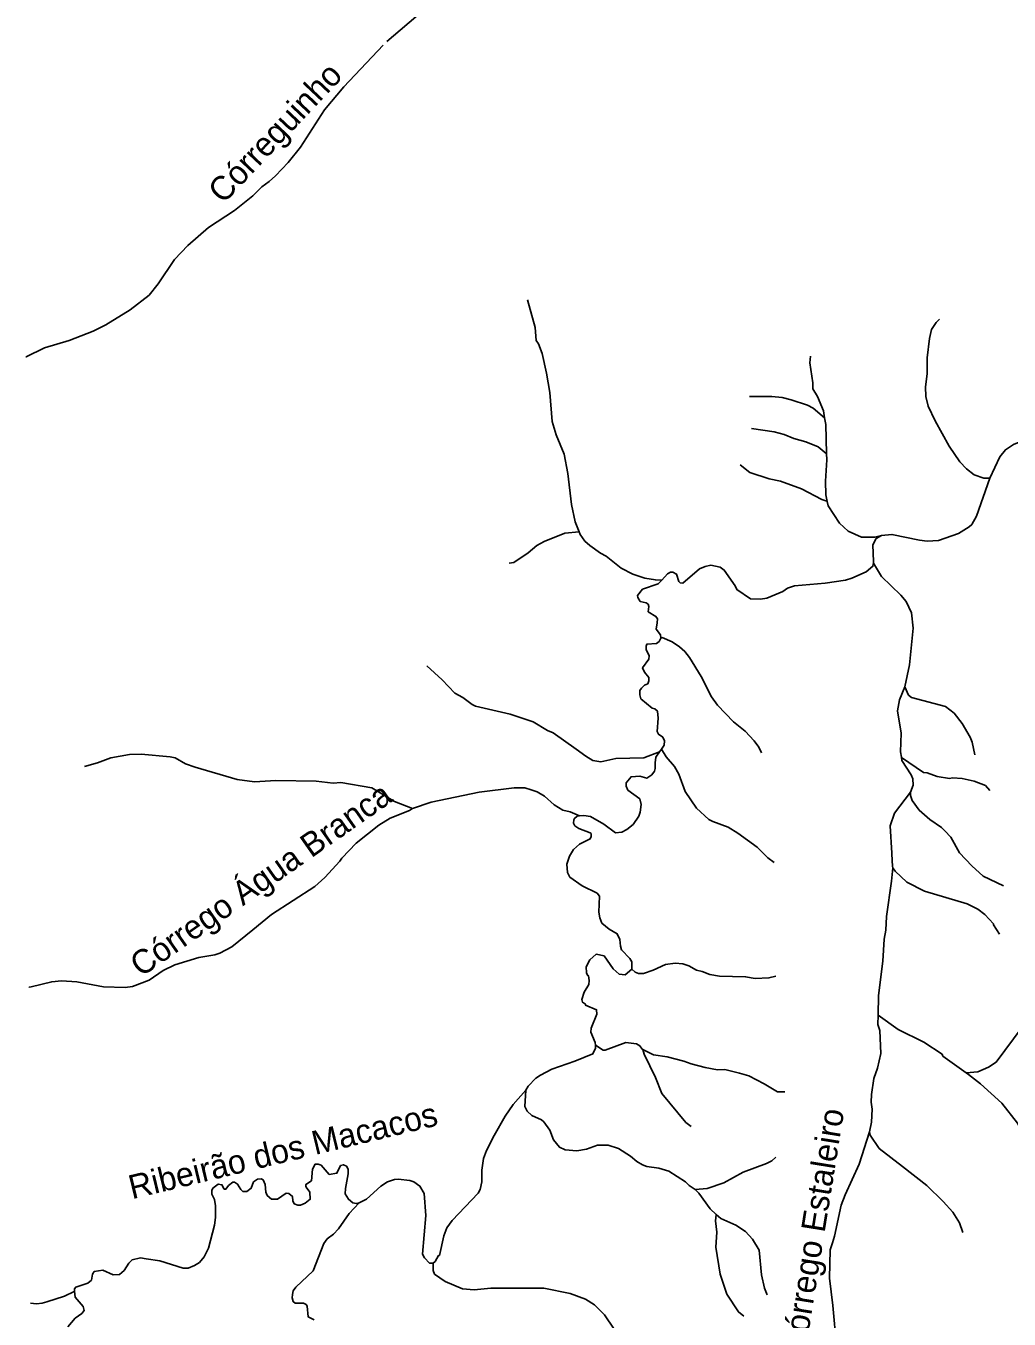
# Model space of a CAD drawing. Extents: x 393 to 446.6, y 8175.5 to 8231.
# Drawn here: x 393.13 to 399.71, y 8197.16 to 8205.82 of the extents above; entities that cross this region are included whole.
import ezdxf
from ezdxf.enums import TextEntityAlignment as Align

# ---------------------------------------------------------------- set-up
doc = ezdxf.new("R2010")
doc.units = 0
doc.header["$LTSCALE"] = 0.064
doc.linetypes.add('LONG_DASHED', pattern=[7.5, 6, -1.5])
doc.layers.add('61', color=7, linetype='Continuous')
doc.layers.add('7', color=7, linetype='Continuous', lineweight=25)
doc.layers.add('9', color=7, linetype='LONG_DASHED', lineweight=25)

msp = doc.modelspace()

# ---------------------------------------------------------------- linework, layer by layer
at = {"layer": '7'}
msp.add_line((397.3728, 8200.9628), (397.3849, 8200.9806), dxfattribs=at)
for points in [[(396.4895, 8203.9894), (396.5408, 8203.8042), (396.5472, 8203.717), (396.5634, 8203.6944), (396.586, 8203.6298), (396.6167, 8203.4974), (396.6377, 8203.3682), (396.6538, 8203.1745), (396.6813, 8203.084), (396.7346, 8202.9548), (396.7588, 8202.8257), (396.783, 8202.619), (396.8072, 8202.5027), (396.834, 8202.4356)], [(399.246, 8203.8594), (399.2239, 8203.8373), (399.1939, 8203.7913), (399.1794, 8203.7299), (399.1632, 8203.6008), (399.1632, 8203.4942), (399.1535, 8203.407), (399.1551, 8203.3424), (399.1697, 8203.2778), (399.2165, 8203.1777), (399.3101, 8203.0097), (399.3828, 8202.9047), (399.4264, 8202.8563), (399.4781, 8202.8175), (399.5443, 8202.7949), (399.5837, 8202.7942)], [(398.3829, 8203.6111), (398.3784, 8203.5668), (398.3978, 8203.4328), (398.3978, 8203.3924), (398.4301, 8203.3408), (398.4689, 8203.2455), (398.4772, 8203.1987)], [(397.9753, 8203.3427), (398.1233, 8203.3424), (398.1943, 8203.3359), (398.2525, 8203.3198), (398.3623, 8203.2842), (398.401, 8203.2633), (398.4764, 8203.1994), (398.4772, 8203.1987)], [(398.4772, 8203.1987), (398.485, 8203.1551), (398.4904, 8202.959)], [(397.9884, 8203.1284), (398.1395, 8203.105), (398.2073, 8203.0872), (398.2719, 8203.0598), (398.3526, 8203.0388), (398.4334, 8203.0049), (398.4881, 8202.9609), (398.4904, 8202.959)], [(399.5837, 8202.7942), (399.6509, 8202.9387), (399.688, 8202.9855), (399.7413, 8203.021), (399.7898, 8203.0404), (399.8317, 8203.0404), (399.8608, 8203.0242), (399.8931, 8202.9791), (399.9351, 8202.9193), (399.9806, 8202.8768)], [(398.4904, 8202.959), (398.4916, 8202.9167), (398.4834, 8202.774), (398.485, 8202.6836), (398.4945, 8202.6391)], [(397.9116, 8202.8833), (397.978, 8202.8321), (398.1072, 8202.7901), (398.1815, 8202.774), (398.3235, 8202.7239), (398.4592, 8202.6512), (398.4924, 8202.6398), (398.4945, 8202.6391)], [(398.8593, 8202.41), (398.9275, 8202.4187), (399.1116, 8202.3799), (399.1632, 8202.3735), (399.2408, 8202.3767), (399.3732, 8202.4236), (399.4442, 8202.4688), (399.4636, 8202.4849), (399.4943, 8202.5415), (399.5837, 8202.7942)], [(398.4945, 8202.6391), (398.5005, 8202.6107), (398.577, 8202.493), (398.6352, 8202.4397), (398.724, 8202.4009), (398.8145, 8202.4009), (398.8593, 8202.41)], [(396.3654, 8202.226), (396.398, 8202.2295), (396.4924, 8202.2944), (396.5505, 8202.3444), (396.6006, 8202.3703), (396.7378, 8202.4268), (396.834, 8202.4356)], [(396.834, 8202.4356), (396.8414, 8202.417), (396.8734, 8202.3735), (396.9058, 8202.3444), (396.9768, 8202.2927), (397.0156, 8202.2717), (397.1157, 8202.1926), (397.1932, 8202.1522), (397.2739, 8202.1264), (397.345, 8202.1135), (397.3872, 8202.1126)], [(398.8039, 8202.2274), (398.8054, 8202.2377), (398.7999, 8202.3477), (398.8232, 8202.3902), (398.8593, 8202.41)], [(397.3872, 8202.1126), (397.4257, 8202.1539), (397.4451, 8202.1652), (397.4613, 8202.1652), (397.4871, 8202.1523), (397.5016, 8202.1022), (397.5113, 8202.0941), (397.5274, 8202.0925), (397.6389, 8202.1878), (397.6776, 8202.2039), (397.7164, 8202.212), (397.7778, 8202.1991), (397.8052, 8202.1797), (397.8795, 8202.0747), (397.8907, 8202.0489), (397.9812, 8201.9876), (398.049, 8201.9843), (398.091, 8201.9908), (398.1976, 8202.036), (398.2299, 8202.0586), (398.2751, 8202.0748), (398.4818, 8202.0909), (398.6174, 8202.1119), (398.6594, 8202.1248), (398.7563, 8202.1684), (398.8007, 8202.2052), (398.8039, 8202.2274)], [(397.3801, 8201.7244), (397.3789, 8201.7453), (397.3498, 8201.7841), (397.3569, 8201.8273), (397.3579, 8201.854), (397.3482, 8201.8697), (397.2965, 8201.9003), (397.3005, 8201.935), (397.2966, 8201.9503), (397.2824, 8201.9597), (397.2432, 8201.9698), (397.2271, 8201.9957), (397.2255, 8202.0102), (397.2594, 8202.0521), (397.3633, 8202.087), (397.3872, 8202.1126)], [(397.3849, 8200.9806), (397.4031, 8201.0074), (397.4063, 8201.0365), (397.395, 8201.0606), (397.366, 8201.0801), (397.3563, 8201.0978), (397.3627, 8201.1883), (397.3579, 8201.2351), (397.3401, 8201.2496), (397.3223, 8201.2544), (397.2464, 8201.3174), (397.24, 8201.3433), (397.2416, 8201.3723), (397.2513, 8201.3885), (397.2723, 8201.4079), (397.2933, 8201.4175), (397.3014, 8201.4369), (397.3014, 8201.4595), (397.2723, 8201.4951), (397.2594, 8201.5241), (397.3014, 8201.5823), (397.303, 8201.6048), (397.282, 8201.6469), (397.282, 8201.6711), (397.2884, 8201.684), (397.3514, 8201.6888), (397.3708, 8201.7017), (397.3801, 8201.7244)], [(398.0539, 8200.9563), (398.0376, 8200.9935), (398.0054, 8201.0365), (397.9457, 8201.1011), (397.8682, 8201.164), (397.76, 8201.2754), (397.7212, 8201.3304), (397.6502, 8201.466), (397.5726, 8201.5952), (397.542, 8201.6339), (397.5064, 8201.6662), (397.4564, 8201.6985), (397.3902, 8201.7276), (397.3801, 8201.7244)], [(395.8147, 8201.5375), (395.9175, 8201.445), (396.0031, 8201.3562), (396.0564, 8201.3255), (396.1177, 8201.2803), (396.1404, 8201.269), (396.3729, 8201.2141), (396.5263, 8201.164), (396.6216, 8201.1059), (396.6603, 8201.0897), (396.8141, 8200.98), (396.8799, 8200.9331), (396.9267, 8200.9056), (396.98, 8200.8959), (397.0802, 8200.9185), (397.2675, 8200.9218), (397.3728, 8200.9628)], [(393.5234, 8200.8653), (393.6116, 8200.8879), (393.6988, 8200.9234), (393.8247, 8200.9444), (393.9022, 8200.946), (394.096, 8200.9299), (394.1315, 8200.9218), (394.1994, 8200.883), (394.264, 8200.8588), (394.5449, 8200.7781), (394.6612, 8200.7619), (394.8033, 8200.77), (395.0746, 8200.7652), (395.1876, 8200.7538), (395.2393, 8200.7571), (395.446, 8200.7215), (395.5979, 8200.6307), (395.7189, 8200.5832)], [(396.8377, 8200.5335), (396.8664, 8200.5357), (396.9106, 8200.5294), (396.9994, 8200.4777), (397.0785, 8200.4196), (397.1205, 8200.4245), (397.1544, 8200.4422), (397.1964, 8200.4761), (397.2335, 8200.5327), (397.2432, 8200.5585), (397.2497, 8200.6102), (397.2416, 8200.6473), (397.1609, 8200.707), (397.1496, 8200.7329), (397.1496, 8200.7555), (397.1819, 8200.7958), (397.24, 8200.8007), (397.2868, 8200.7861), (397.3207, 8200.8087), (397.3395, 8200.8342), (397.3443, 8200.8511), (397.3426, 8200.8894), (397.3482, 8200.9266), (397.3728, 8200.9628)], [(398.1402, 8200.2221), (398.0971, 8200.2535), (398.0264, 8200.3243), (397.8972, 8200.418), (397.8327, 8200.4583), (397.7293, 8200.4955), (397.7035, 8200.51), (397.6195, 8200.5843), (397.5436, 8200.6974), (397.5016, 8200.8136), (397.4725, 8200.8653), (397.4176, 8200.9299), (397.3856, 8200.9795), (397.3849, 8200.9806)], [(395.7189, 8200.5832), (395.8448, 8200.6247), (396.1662, 8200.6925), (396.3987, 8200.7215), (396.4698, 8200.7215), (396.5125, 8200.7084), (396.5537, 8200.6957), (396.6022, 8200.665), (396.6668, 8200.6085), (396.7249, 8200.573), (396.7749, 8200.5601), (396.8377, 8200.5335)], [(393.1518, 8199.3857), (393.1528, 8199.3859), (393.1658, 8199.3891), (393.3048, 8199.4232), (393.3694, 8199.4297), (393.4711, 8199.4216), (393.6503, 8199.3894), (393.7957, 8199.3845), (393.8441, 8199.391), (393.9572, 8199.4346), (394.0508, 8199.4975), (394.1283, 8199.5363), (394.2898, 8199.5864), (394.3964, 8199.6025), (394.4287, 8199.6138), (394.5094, 8199.6574), (394.6502, 8199.7718), (394.7758, 8199.8738), (395.0649, 8200.0611), (395.1327, 8200.1208), (395.2328, 8200.2307), (395.2457, 8200.2517), (395.341, 8200.3502), (395.4944, 8200.4713), (395.5703, 8200.5181), (395.6979, 8200.5698), (395.7189, 8200.5832)], [(397.1864, 8199.5071), (397.1864, 8199.556), (397.1738, 8199.5799), (397.1189, 8199.6364), (397.1108, 8199.6607), (397.1076, 8199.7059), (397.0898, 8199.7446), (397.0349, 8199.7753), (396.9865, 8199.8157), (396.9719, 8199.8512), (396.9655, 8199.89), (396.9703, 8199.9965), (396.9542, 8200.0159), (396.8541, 8200.0644), (396.7717, 8200.1241), (396.7572, 8200.1548), (396.7523, 8200.2097), (396.7701, 8200.2646), (396.7959, 8200.3082), (396.8363, 8200.3453), (396.9074, 8200.3792), (396.9138, 8200.3954), (396.9154, 8200.4148), (396.909, 8200.4196), (396.8315, 8200.4503), (396.8056, 8200.4681), (396.7975, 8200.4842), (396.7992, 8200.5068), (396.8024, 8200.5165), (396.821, 8200.5322), (396.8377, 8200.5335)], [(396.943, 8198.999), (396.9425, 8199.0173), (396.9122, 8199.0858), (396.9138, 8199.1116), (396.9526, 8199.2053), (396.951, 8199.236), (396.8767, 8199.2666), (396.8767, 8199.2731), (396.8573, 8199.286), (396.8525, 8199.3054), (396.867, 8199.3539), (396.8993, 8199.4055), (396.9025, 8199.4314), (396.896, 8199.4636), (396.8896, 8199.4669), (396.8847, 8199.483), (396.8815, 8199.5234), (396.9057, 8199.5702), (396.9477, 8199.6074), (397.001, 8199.596), (397.0624, 8199.5104), (397.1027, 8199.4733), (397.1431, 8199.4701), (397.1864, 8199.5071)], [(398.1515, 8199.4603), (398.1049, 8199.4486), (398.0135, 8199.4459), (397.9489, 8199.4572), (397.7745, 8199.4604), (397.7099, 8199.4717), (397.6583, 8199.4927), (397.6195, 8199.5008), (397.5678, 8199.5298), (397.5291, 8199.5427), (397.4774, 8199.5476), (397.4128, 8199.5395), (397.3304, 8199.5008), (397.2642, 8199.4782), (397.232, 8199.4782), (397.2093, 8199.4878), (397.1864, 8199.5071)], [(397.2618, 8198.9689), (397.2571, 8198.9712), (397.24, 8198.9937), (397.219, 8199.0066), (397.148, 8199.0163), (397.0091, 8198.9646), (396.9962, 8198.9646), (396.9436, 8198.9986), (396.943, 8198.999)], [(396.4777, 8198.6974), (396.494, 8198.7241), (396.544, 8198.7773), (396.5747, 8198.7984), (396.6506, 8198.8371), (396.8056, 8198.8904), (396.9267, 8198.9404), (396.9436, 8198.9777), (396.943, 8198.999)], [(398.2109, 8198.6852), (398.162, 8198.6869), (398.0732, 8198.7402), (397.9692, 8198.7924), (397.9069, 8198.8113), (397.81, 8198.8355), (397.7616, 8198.8339), (397.6776, 8198.8484), (397.584, 8198.8726), (397.5355, 8198.892), (397.4225, 8198.9194), (397.3321, 8198.934), (397.2618, 8198.9689)], [(397.5852, 8198.4534), (397.5491, 8198.4801), (397.3885, 8198.674), (397.3466, 8198.7822), (397.269, 8198.9372), (397.2618, 8198.9688), (397.2618, 8198.9689)], [(395.8564, 8197.5401), (395.8703, 8197.5494), (395.8925, 8197.5901), (395.8997, 8197.5905), (395.9288, 8197.7229), (395.9498, 8197.7746), (395.9853, 8197.8246), (396.1581, 8198.0071), (396.171, 8198.0313), (396.1823, 8198.0846), (396.1823, 8198.1621), (396.1936, 8198.2396), (396.2151, 8198.2924), (396.2647, 8198.3947), (396.3389, 8198.5239), (396.3922, 8198.6014), (396.4777, 8198.6974)], [(397.6111, 8198.0321), (397.571, 8198.0587), (397.5468, 8198.083), (397.4354, 8198.154), (397.3676, 8198.175), (397.2884, 8198.1863), (397.2594, 8198.1976), (397.2206, 8198.2186), (397.1771, 8198.2558), (397.0979, 8198.3058), (397.0285, 8198.3284), (396.9574, 8198.3284), (396.8832, 8198.3026), (396.8186, 8198.2913), (396.7411, 8198.2978), (396.7023, 8198.3155), (396.6619, 8198.3656), (396.6393, 8198.4302), (396.5989, 8198.4851), (396.5828, 8198.4996), (396.5182, 8198.5271), (396.4859, 8198.5577), (396.4713, 8198.5884), (396.4777, 8198.6974)], [(398.1515, 8198.2484), (398.1233, 8198.2251), (398.0878, 8198.2073), (397.9328, 8198.1476), (397.8036, 8198.0765), (397.6906, 8198.0378), (397.6111, 8198.0321)], [(393.4576, 8197.3519), (393.4566, 8197.3679), (393.4647, 8197.3772), (393.5454, 8197.4048), (393.5696, 8197.4258), (393.576, 8197.4661), (393.5889, 8197.4823), (393.6455, 8197.492), (393.7149, 8197.4613), (393.7569, 8197.4629), (393.7892, 8197.4904), (393.8199, 8197.5388), (393.8425, 8197.5614), (393.899, 8197.5743), (393.9355, 8197.5688), (394.0282, 8197.5549), (394.1832, 8197.5065), (394.2171, 8197.5065), (394.2607, 8197.5227), (394.293, 8197.5436), (394.3237, 8197.5824), (394.3543, 8197.6389), (394.3947, 8197.794), (394.4012, 8197.8456), (394.3996, 8197.9231), (394.3931, 8197.9651), (394.3754, 8198.0007), (394.3754, 8198.0265), (394.3818, 8198.041), (394.419, 8198.0684), (394.4432, 8198.0636), (394.4593, 8198.0346), (394.4706, 8198.0346), (394.4884, 8198.0588), (394.5159, 8198.0814), (394.5272, 8198.0814), (394.5481, 8198.0684), (394.5705, 8198.0328), (394.5837, 8198.0184), (394.6111, 8198.0184), (394.6386, 8198.041), (394.6547, 8198.083), (394.6805, 8198.1008), (394.7064, 8198.104), (394.7193, 8198.0959), (394.7338, 8198.0652), (394.7371, 8198.0136), (394.7468, 8197.9926), (394.7758, 8197.9683), (394.8162, 8197.9683), (394.8727, 8198.0071), (394.8905, 8198.0055), (394.9147, 8197.9861), (394.9188, 8197.9566), (394.9271, 8197.9372), (394.9519, 8197.928), (394.9696, 8197.928), (395.0003, 8197.9409), (395.0342, 8197.9667), (395.0326, 8198.0151), (395.0066, 8198.0472), (395.0051, 8198.0554), (395.0057, 8198.0657), (395.0439, 8198.0911), (395.0503, 8198.1686), (395.0665, 8198.2009), (395.0875, 8198.2025), (395.1069, 8198.196), (395.1618, 8198.133), (395.2134, 8198.1411), (395.2376, 8198.1928), (395.257, 8198.1977), (395.2764, 8198.188), (395.2877, 8198.1686), (395.2893, 8198.1379), (395.27, 8198.0394), (395.2683, 8198.0039), (395.291, 8197.9667), (395.32, 8197.9425), (395.3421, 8197.9384), (395.363, 8197.9419)], [(395.363, 8197.9419), (395.4104, 8197.9683), (395.5073, 8198.0539), (395.5525, 8198.0846), (395.5978, 8198.0991), (395.6236, 8198.1008), (395.7011, 8198.0927), (395.727, 8198.083), (395.7689, 8198.0556), (395.798, 8198.0055), (395.8077, 8197.8586), (395.7867, 8197.6002), (395.7996, 8197.5744), (395.8331, 8197.5389), (395.8564, 8197.5401)], [(397.7514, 8197.8658), (397.7115, 8197.9021), (397.6356, 8198.0071), (397.6111, 8198.0321)], [(395.0617, 8197.1593), (395.0196, 8197.1803), (395.0133, 8197.2508), (395.0067, 8197.2627), (394.9893, 8197.2711), (394.9341, 8197.2708), (394.9195, 8197.282), (394.9131, 8197.3063), (394.9147, 8197.3289), (394.9212, 8197.3547), (394.9389, 8197.3789), (395.0536, 8197.4887), (395.1246, 8197.6712), (395.1472, 8197.7019), (395.1892, 8197.7326), (395.2247, 8197.7681), (395.2942, 8197.8715), (395.363, 8197.9419)], [(397.9371, 8197.1843), (397.9004, 8197.2126), (397.8229, 8197.3321), (397.7777, 8197.4645), (397.7503, 8197.6454), (397.7551, 8197.7455), (397.747, 8197.823), (397.7511, 8197.8625), (397.7514, 8197.8658)], [(398.0937, 8197.3271), (398.0748, 8197.3709), (398.0555, 8197.4613), (398.0393, 8197.626), (397.9957, 8197.7003), (397.9489, 8197.7503), (397.8827, 8197.7939), (397.7826, 8197.8375), (397.7514, 8197.8658)], [(397.3093, 8196.7665), (397.1689, 8196.9446), (397.1173, 8197.0479), (397.0688, 8197.098), (397.0042, 8197.1933), (396.9364, 8197.2611), (396.8767, 8197.2982), (396.7734, 8197.3369), (396.599, 8197.3709), (396.2437, 8197.3725), (396.1307, 8197.3595), (396.0532, 8197.3676), (395.9369, 8197.4161), (395.8658, 8197.4661), (395.8577, 8197.4904), (395.8564, 8197.5401)], [(393.1621, 8197.2721), (393.1631, 8197.2719), (393.2014, 8197.2675), (393.2402, 8197.2707), (393.2725, 8197.2804), (393.3887, 8197.3176), (393.4546, 8197.3504), (393.4576, 8197.3519)], [(393.4113, 8197.1125), (393.4614, 8197.1707), (393.505, 8197.2013), (393.5221, 8197.223), (393.5147, 8197.2482), (393.4601, 8197.3121), (393.4576, 8197.3519)]]:
    msp.add_lwpolyline(points, dxfattribs=at)
at = {"layer": '9'}
for points in [[(393.1311, 8203.6071), (393.1322, 8203.6076), (393.2559, 8203.6682), (393.421, 8203.717), (393.5825, 8203.78), (393.6665, 8203.8219), (393.8296, 8203.9221), (393.9555, 8204.019), (393.9559, 8204.0195), (394.0169, 8204.0949), (394.1267, 8204.2596), (394.2155, 8204.3532), (394.3544, 8204.4727), (394.5272, 8204.5874), (394.6499, 8204.6842), (394.7096, 8204.7456), (394.7597, 8204.7811), (394.8017, 8204.8199), (394.8872, 8204.9087), (394.9696, 8205.0105), (395.1295, 8205.2608), (395.2586, 8205.4141), (395.5477, 8205.7193), (395.7867, 8205.9212)], [(399.0154, 8201.3988), (399.0453, 8201.5451), (399.0696, 8201.7906), (399.0582, 8201.8939), (399.0227, 8201.9682), (398.9872, 8202.0118), (398.858, 8202.1361), (398.8054, 8202.2249), (398.8039, 8202.2274)], [(398.9916, 8200.9266), (398.9859, 8200.9619), (398.9904, 8201.0881), (398.9646, 8201.2367), (398.9791, 8201.311), (399.0154, 8201.3988)], [(399.4838, 8200.9423), (399.464, 8201.0275), (399.4507, 8201.0607), (399.3973, 8201.1527), (399.3457, 8201.2222), (399.286, 8201.2657), (399.0583, 8201.3255), (399.0389, 8201.3416), (399.0154, 8201.3988)], [(399.5843, 8200.7032), (399.554, 8200.7361), (399.4781, 8200.7652), (399.399, 8200.7845), (399.3344, 8200.7894), (399.3134, 8200.7846), (399.2311, 8200.7975), (399.1632, 8200.8217), (399.139, 8200.8233), (398.9929, 8200.9257), (398.9916, 8200.9266)], [(399.053, 8200.6919), (399.0694, 8200.7386), (399.0682, 8200.7817), (399.0565, 8200.8085), (398.9953, 8200.9036), (398.9916, 8200.9266)], [(398.9334, 8200.1862), (398.932, 8200.1959), (398.9278, 8200.2802), (398.9276, 8200.2831), (398.9162, 8200.4664), (398.9452, 8200.552), (399.053, 8200.6919)], [(399.6741, 8200.0644), (399.5394, 8200.1305), (399.462, 8200.1984), (399.3796, 8200.2872), (399.3215, 8200.3922), (399.2827, 8200.4341), (399.2601, 8200.4567), (399.1826, 8200.5084), (399.1099, 8200.5714), (399.0631, 8200.636), (399.0532, 8200.6692), (399.053, 8200.6919)], [(398.8353, 8199.1993), (398.8386, 8199.3312), (398.8661, 8199.5605), (398.8758, 8199.7091), (398.8871, 8199.7688), (398.8919, 8199.8609), (398.9258, 8200.0967), (398.9334, 8200.1862)], [(399.648, 8199.7422), (399.6073, 8199.8044), (399.6089, 8199.8108), (399.5508, 8199.8738), (399.5024, 8199.9093), (399.4313, 8199.9448), (399.1455, 8200.0288), (399.0276, 8200.0902), (398.9501, 8200.1629), (398.9334, 8200.1862)], [(398.7777, 8198.4182), (398.7906, 8198.4824), (398.795, 8198.5706), (398.7886, 8198.6175), (398.7902, 8198.6692), (398.808, 8198.7758), (398.8322, 8198.8452), (398.8532, 8198.9437), (398.8467, 8199.0971), (398.8338, 8199.1375), (398.8353, 8199.1993)], [(399.4243, 8198.8137), (399.2698, 8198.9259), (399.2634, 8198.9388), (399.1406, 8199.0179), (398.9695, 8199.1035), (398.8353, 8199.1993)], [(399.9174, 8199.2023), (399.8866, 8199.1859), (399.8754, 8199.1859), (399.7994, 8199.1181), (399.6267, 8198.8855), (399.575, 8198.8516), (399.5024, 8198.8193), (399.4252, 8198.8138), (399.4243, 8198.8137)], [(399.8043, 8197.6281), (399.8543, 8197.7778), (399.8705, 8197.8586), (399.8802, 8197.9361), (399.8737, 8198.0459), (399.8754, 8198.1686), (399.8673, 8198.2235), (399.8221, 8198.3591), (399.7914, 8198.4367), (399.7688, 8198.477), (399.6638, 8198.6094), (399.5201, 8198.7386), (399.441, 8198.8016), (399.4243, 8198.8137)], [(398.4195, 8196.5647), (398.4545, 8196.6546), (398.506, 8196.7459), (398.5431, 8196.8412), (398.5561, 8196.9833), (398.5335, 8197.2562), (398.5108, 8197.4387), (398.5141, 8197.6276), (398.5292, 8197.6755), (398.5431, 8197.7197), (398.5884, 8197.9264), (398.6142, 8197.9958), (398.7094, 8198.2009), (398.7777, 8198.4182)], [(399.4016, 8197.7434), (399.3796, 8197.8085), (399.336, 8197.8795), (399.2714, 8197.9522), (399.1616, 8198.0588), (398.9985, 8198.1863), (398.8419, 8198.3058), (398.7821, 8198.3962), (398.7777, 8198.4182)]]:
    msp.add_lwpolyline(points, dxfattribs=at)

# ---------------------------------------------------------------- texts
at = {"layer": '61'}
for s, rotation, p in [('Córreguinho', 46.736, (394.8562, 8205.0544)), ('Córrego Água Branca', 35.006, (394.7488, 8200.0439)), ('Ribeirão dos Macacos', 13.588, (394.8701, 8198.2153)), ('Córrego Estaleiro', 80.87, (398.477, 8197.7388))]:
    msp.add_text(s, height=0.16, rotation=rotation, dxfattribs=at).set_placement(p, align=Align.CENTER)

doc.saveas('drawing.dxf')
